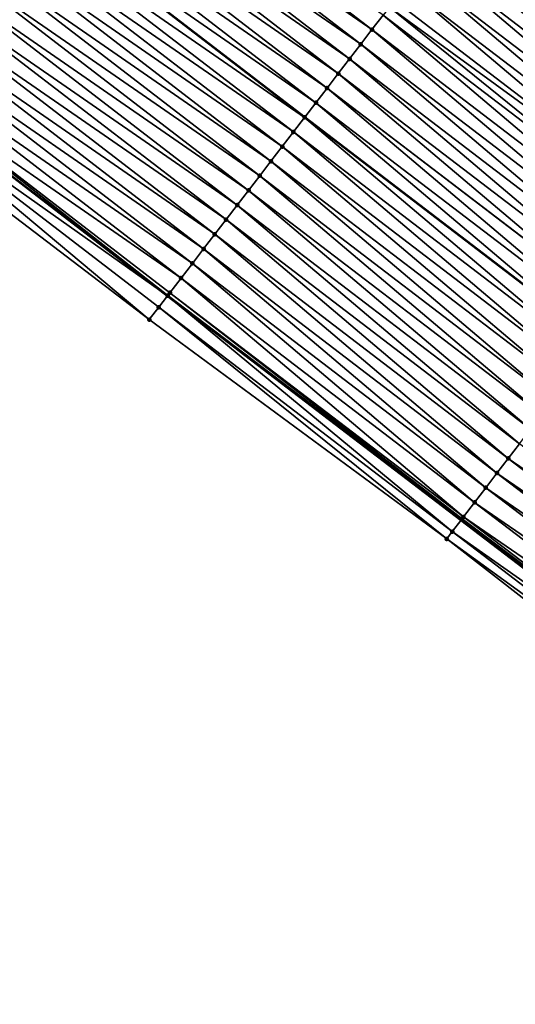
# Model space of a CAD drawing. Header units: feet. Extents: x 2017424 to 2024169, y 808042 to 818730.
# Tile 258 of 329: x 2021169 to 2021196, y 815278 to 815332. Entities that reach past the tile are written whole.
import ezdxf

# ---------------------------------------------------------------- set-up
doc = ezdxf.new("R2010")
doc.units = ezdxf.units.FT
doc.header["$MEASUREMENT"] = 0
for name, color, linetype, lineweight in [('EP_Travel Lane', 172, 'Continuous', 53), ('NB-Road Shots', 141, 'Continuous', 100), ('NB-Road X-Section', 40, 'Continuous', 13), ('STRIPING', 60, 'Continuous', 53)]:
    doc.layers.add(name, color=color, linetype=linetype, lineweight=lineweight)
doc.layers.add('I-77-MM15-17_NB-Surface-BORDER', color=7, linetype='Continuous')
doc.layers.add('I-77-MM15-17_NB-Surface-TIN', color=7, linetype='Continuous')

msp = doc.modelspace()

# ---------------------------------------------------------------- linework, layer by layer
at = {"layer": 'EP_Travel Lane'}
msp.add_polyline3d([(2021113.314881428, 815365.710366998, 243.3208924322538), (2021129.102100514, 815353.4332447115, 243.1310462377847), (2021144.976243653, 815341.1367915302, 242.9372138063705), (2021160.834873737, 815328.9510718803, 242.8256053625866), (2021176.693511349, 815316.7653464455, 242.7154597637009), (2021192.622537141, 815304.593448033, 242.5717682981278), (2021208.520114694, 815292.45955959, 242.3819915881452), (2021224.729888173, 815280.2635869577, 242.2220737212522), (2021240.87136712, 815268.4548937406, 242.1356002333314), (2021257.012931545, 815256.646137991, 242.0758218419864), (2021273.155147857, 815244.9016380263, 241.9428540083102), (2021289.333563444, 815233.1428974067, 241.881916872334), (2021305.909437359, 815221.2718640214, 241.878839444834), (2021322.332593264, 815209.8560243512, 241.8644223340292)], dxfattribs=at)
at = {"layer": 'I-77-MM15-17_NB-Surface-BORDER', "color": 3, "linetype": 'Continuous', "lineweight": -3}
msp.add_polyline3d([(2021256.819721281, 815256.3819366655, 242.0807672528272), (2021239.650295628, 815266.7848954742, 242.2070089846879), (2021223.889636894, 815279.1145081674, 242.2576955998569), (2021207.629065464, 815291.2915174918, 242.4242732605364), (2021191.845773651, 815303.5752746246, 242.6047383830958), (2021175.703164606, 815315.476052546, 242.7570273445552), (2021159.799817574, 815327.6036478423, 242.8620286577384), (2021144.019815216, 815339.8916280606, 242.9798285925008), (2021128.353481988, 815352.4703164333, 243.1496764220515), (2021112.753288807, 815364.9879899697, 243.3358958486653)], dxfattribs=at)
at = {"layer": 'I-77-MM15-17_NB-Surface-TIN', "color": 128, "linetype": 'Continuous', "lineweight": -3}
for points in [[(2021187.787014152, 815331.2114148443, 241.8892039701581), (2021171.928459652, 815343.397078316, 242.0152085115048), (2021171.319387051, 815342.603963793, 242.0581674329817)], [(2021187.787014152, 815331.2114148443, 241.8892039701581), (2021188.396068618, 815332.0045433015, 241.8427461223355), (2021171.928459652, 815343.397078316, 242.0152085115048)], [(2021187.177950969, 815330.4182930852, 241.9339798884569), (2021171.319387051, 815342.603963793, 242.0581674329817), (2021170.710349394, 815341.8108224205, 242.1078683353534)], [(2021187.177950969, 815330.4182930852, 241.9339798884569), (2021187.787014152, 815331.2114148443, 241.8892039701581), (2021171.319387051, 815342.603963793, 242.0581674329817)], [(2021186.568903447, 815329.6251592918, 241.9817776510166), (2021170.710349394, 815341.8108224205, 242.1078683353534), (2021170.101337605, 815341.0176611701, 242.1625605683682)], [(2021186.568903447, 815329.6251592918, 241.9817776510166), (2021187.177950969, 815330.4182930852, 241.9339798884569), (2021170.710349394, 815341.8108224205, 242.1078683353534)], [(2021210.942683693, 815328.6190325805, 240.9784017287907), (2021195.703580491, 815341.5229620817, 241.0649629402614), (2021195.094604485, 815340.7297733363, 241.1265591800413)], [(2021185.959884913, 815328.8320032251, 242.0351682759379), (2021170.101337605, 815341.0176611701, 242.1625605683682), (2021169.492313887, 815340.2245090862, 242.2149510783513)], [(2021185.959884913, 815328.8320032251, 242.0351682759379), (2021186.568903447, 815329.6251592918, 241.9817776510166), (2021170.101337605, 815341.0176611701, 242.1625605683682)], [(2021210.33632837, 815327.8238386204, 241.0312478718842), (2021195.094604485, 815340.7297733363, 241.1265591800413), (2021194.485615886, 815339.9365942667, 241.1857258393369)], [(2021210.33632837, 815327.8238386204, 241.0312478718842), (2021210.942683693, 815328.6190325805, 240.9784017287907), (2021195.094604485, 815340.7297733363, 241.1265591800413)], [(2021185.350861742, 815328.038850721, 242.0876642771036), (2021169.492313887, 815340.2245090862, 242.2149510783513), (2021168.883253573, 815339.4313851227, 242.2602805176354)], [(2021185.350861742, 815328.038850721, 242.0876642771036), (2021185.959884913, 815328.8320032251, 242.0351682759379), (2021169.492313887, 815340.2245090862, 242.2149510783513)], [(2021209.729882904, 815327.0287134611, 241.0710950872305), (2021194.485615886, 815339.9365942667, 241.1857258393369), (2021193.876604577, 815339.1434326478, 241.2405106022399)], [(2021209.729882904, 815327.0287134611, 241.0710950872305), (2021210.33632837, 815327.8238386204, 241.0312478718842), (2021194.485615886, 815339.9365942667, 241.1857258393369)], [(2021184.741801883, 815327.2457264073, 242.1330816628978), (2021168.883253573, 815339.4313851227, 242.2602805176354), (2021168.281197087, 815338.6474524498, 242.2984849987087)], [(2021184.741801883, 815327.2457264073, 242.1330816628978), (2021185.350861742, 815328.038850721, 242.0876642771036), (2021168.883253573, 815339.4313851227, 242.2602805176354)], [(2021209.123563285, 815326.2334922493, 241.1290900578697), (2021193.876604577, 815339.1434326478, 241.2405106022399), (2021193.267664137, 815338.3502165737, 241.308969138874)], [(2021209.123563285, 815326.2334922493, 241.1290900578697), (2021209.729882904, 815327.0287134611, 241.0710950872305), (2021193.876604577, 815339.1434326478, 241.2405106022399)], [(2021184.132773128, 815326.4525781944, 242.1845001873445), (2021168.274158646, 815338.6382877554, 242.2989316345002), (2021167.665113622, 815337.8451520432, 242.347211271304)], [(2021168.274158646, 815338.6382877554, 242.2989316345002), (2021184.139811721, 815326.461744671, 242.1839059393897), (2021168.281197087, 815338.6474524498, 242.2984849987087)], [(2021184.132773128, 815326.4525781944, 242.1845001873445), (2021184.139811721, 815326.461744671, 242.1839059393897), (2021168.274158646, 815338.6382877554, 242.2989316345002)], [(2021184.741801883, 815327.2457264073, 242.1330816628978), (2021168.281197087, 815338.6474524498, 242.2984849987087), (2021184.139811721, 815326.461744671, 242.1839059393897)], [(2021208.51734393, 815325.438194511, 241.2015435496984), (2021193.267664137, 815338.3502165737, 241.308969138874), (2021192.658789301, 815337.5569500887, 241.3900858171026)], [(2021208.51734393, 815325.438194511, 241.2015435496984), (2021209.123563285, 815326.2334922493, 241.1290900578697), (2021193.267664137, 815338.3502165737, 241.308969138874)], [(2021183.523691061, 815325.6594709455, 242.2256326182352), (2021167.665113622, 815337.8451520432, 242.347211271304), (2021167.056062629, 815337.0520209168, 242.3943392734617)], [(2021183.523691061, 815325.6594709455, 242.2256326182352), (2021184.132773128, 815326.4525781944, 242.1845001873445), (2021167.665113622, 815337.8451520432, 242.347211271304)], [(2021207.911228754, 815324.642817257, 241.2890203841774), (2021192.658789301, 815337.5569500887, 241.3900858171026), (2021192.050017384, 815336.7636045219, 241.4910600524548)], [(2021207.911228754, 815324.642817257, 241.2890203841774), (2021208.51734393, 815325.438194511, 241.2015435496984), (2021192.658789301, 815337.5569500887, 241.3900858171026)], [(2021182.91465182, 815324.8663307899, 242.2750279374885), (2021167.056062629, 815337.0520209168, 242.3943392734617), (2021166.447014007, 815336.258887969, 242.4419247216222)], [(2021182.91465182, 815324.8663307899, 242.2750279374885), (2021183.523691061, 815325.6594709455, 242.2256326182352), (2021167.056062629, 815337.0520209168, 242.3943392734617)], [(2021192.050017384, 815336.7636045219, 241.4910600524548), (2021191.829011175, 815336.475713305, 241.5163540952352), (2021207.729580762, 815324.4045013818, 241.3115861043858)], [(2021207.911228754, 815324.642817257, 241.2890203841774), (2021192.050017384, 815336.7636045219, 241.4910600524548), (2021207.729580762, 815324.4045013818, 241.3115861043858)], [(2021182.305615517, 815324.0731883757, 242.3249903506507), (2021166.447014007, 815336.258887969, 242.4419247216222), (2021165.8379526, 815335.465764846, 242.48704313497)], [(2021182.305615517, 815324.0731883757, 242.3249903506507), (2021182.91465182, 815324.8663307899, 242.2750279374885), (2021166.447014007, 815336.258887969, 242.4419247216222)], [(2021207.305029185, 815323.8475044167, 241.3643271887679), (2021191.829011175, 815336.475713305, 241.5163540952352), (2021191.441083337, 815335.9703835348, 241.5607522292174)], [(2021207.305029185, 815323.8475044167, 241.3643271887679), (2021207.729580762, 815324.4045013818, 241.3115861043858), (2021191.829011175, 815336.475713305, 241.5163540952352)], [(2021206.69871332, 815323.0522803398, 241.4228634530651), (2021191.441083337, 815335.9703835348, 241.5607522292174), (2021190.832060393, 815335.1772308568, 241.6132919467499)], [(2021206.69871332, 815323.0522803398, 241.4228634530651), (2021207.305029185, 815323.8475044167, 241.3643271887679), (2021191.441083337, 815335.9703835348, 241.5607522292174)], [(2021181.696558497, 815323.2800618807, 242.3709554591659), (2021165.8379526, 815335.465764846, 242.48704313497), (2021165.228882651, 815334.6726482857, 242.5305136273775)], [(2021181.696558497, 815323.2800618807, 242.3709554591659), (2021182.305615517, 815324.0731883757, 242.3249903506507), (2021165.8379526, 815335.465764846, 242.48704313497)], [(2021206.092434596, 815322.257027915, 241.4867556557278), (2021190.832060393, 815335.1772308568, 241.6132919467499), (2021190.223072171, 815334.3840514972, 241.6725313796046)], [(2021206.092434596, 815322.257027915, 241.4867556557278), (2021206.69871332, 815323.0522803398, 241.4228634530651), (2021190.832060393, 815335.1772308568, 241.6132919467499)], [(2021181.087493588, 815322.4869414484, 242.4153982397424), (2021165.228882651, 815334.6726482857, 242.5305136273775), (2021164.619805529, 815333.8795372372, 242.5726001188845)], [(2021181.087493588, 815322.4869414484, 242.4153982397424), (2021181.696558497, 815323.2800618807, 242.3709554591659), (2021165.228882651, 815334.6726482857, 242.5305136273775)], [(2021205.486094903, 815321.4618220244, 241.5418558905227), (2021190.223072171, 815334.3840514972, 241.6725313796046), (2021189.614081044, 815333.5908743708, 241.7312100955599)], [(2021205.486094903, 815321.4618220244, 241.5418558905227), (2021206.092434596, 815322.257027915, 241.4867556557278), (2021190.223072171, 815334.3840514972, 241.6725313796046)], [(2021180.478413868, 815321.6938323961, 242.4569834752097), (2021164.619805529, 815333.8795372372, 242.5726001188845), (2021164.010711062, 815333.0864395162, 242.6113401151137)], [(2021180.478413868, 815321.6938323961, 242.4569834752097), (2021181.087493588, 815322.4869414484, 242.4153982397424), (2021164.619805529, 815333.8795372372, 242.5726001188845)], [(2021204.87984462, 815320.6665478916, 241.609849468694), (2021189.614081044, 815333.5908743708, 241.7312100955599), (2021189.005091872, 815332.7976957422, 241.7902660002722)], [(2021204.87984462, 815320.6665478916, 241.609849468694), (2021205.486094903, 815321.4618220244, 241.5418558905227), (2021189.614081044, 815333.5908743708, 241.7312100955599)], [(2021179.869329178, 815320.9007271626, 242.4976098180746), (2021164.010711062, 815333.0864395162, 242.6113401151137), (2021163.401617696, 815332.2933409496, 242.6502923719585)], [(2021179.869329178, 815320.9007271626, 242.4976098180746), (2021180.478413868, 815321.6938323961, 242.4569834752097), (2021164.010711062, 815333.0864395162, 242.6113401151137)], [(2021204.273548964, 815319.87130839, 241.6712999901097), (2021188.729253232, 815332.4384458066, 241.8154854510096), (2021188.396068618, 815332.0045433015, 241.8427461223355)], [(2021204.87984462, 815320.6665478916, 241.609849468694), (2021189.005091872, 815332.7976957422, 241.7902660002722), (2021188.729253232, 815332.4384458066, 241.8154854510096)], [(2021204.273548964, 815319.87130839, 241.6712999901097), (2021204.87984462, 815320.6665478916, 241.609849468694), (2021188.729253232, 815332.4384458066, 241.8154854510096)], [(2021179.260237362, 815320.1076274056, 242.5368610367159), (2021163.401617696, 815332.2933409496, 242.6502923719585), (2021162.792521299, 815331.5002447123, 242.6886597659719)], [(2021179.260237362, 815320.1076274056, 242.5368610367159), (2021179.869329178, 815320.9007271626, 242.4976098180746), (2021163.401617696, 815332.2933409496, 242.6502923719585)], [(2021203.667223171, 815319.0760918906, 241.7284046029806), (2021188.396068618, 815332.0045433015, 241.8427461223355), (2021187.787014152, 815331.2114148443, 241.8892039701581)], [(2021203.667223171, 815319.0760918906, 241.7284046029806), (2021204.273548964, 815319.87130839, 241.6712999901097), (2021188.396068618, 815332.0045433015, 241.8427461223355)], [(2021178.651131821, 815319.3145381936, 242.5734643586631), (2021162.792521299, 815331.5002447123, 242.6886597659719), (2021162.183433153, 815330.7071421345, 242.7286192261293)], [(2021178.651131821, 815319.3145381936, 242.5734643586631), (2021179.260237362, 815320.1076274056, 242.5368610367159), (2021162.792521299, 815331.5002447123, 242.6886597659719)], [(2021203.060836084, 815318.2809221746, 241.7766702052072), (2021187.787014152, 815331.2114148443, 241.8892039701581), (2021187.177950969, 815330.4182930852, 241.9339798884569)], [(2021203.060836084, 815318.2809221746, 241.7766702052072), (2021203.667223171, 815319.0760918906, 241.7284046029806), (2021187.787014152, 815331.2114148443, 241.8892039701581)], [(2021178.04204345, 815318.5214357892, 242.6133803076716), (2021162.183433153, 815330.7071421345, 242.7286192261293), (2021161.574354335, 815329.9140323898, 242.7703783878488)], [(2021178.04204345, 815318.5214357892, 242.6133803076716), (2021178.651131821, 815319.3145381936, 242.5734643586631), (2021162.183433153, 815330.7071421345, 242.7286192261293)], [(2021202.454506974, 815317.4857082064, 241.8332965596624), (2021187.177950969, 815330.4182930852, 241.9339798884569), (2021186.568903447, 815329.6251592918, 241.9817776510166)], [(2021202.454506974, 815317.4857082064, 241.8332965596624), (2021203.060836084, 815318.2809221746, 241.7766702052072), (2021187.177950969, 815330.4182930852, 241.9339798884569)], [(2021177.432979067, 815317.7283149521, 242.6579247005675), (2021161.574354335, 815329.9140323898, 242.7703783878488), (2021160.965332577, 815329.1208787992, 242.8231471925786)], [(2021177.432979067, 815317.7283149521, 242.6579247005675), (2021178.04204345, 815318.5214357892, 242.6133803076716), (2021161.574354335, 815329.9140323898, 242.7703783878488)], [(2021201.848184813, 815316.6904889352, 241.8909248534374), (2021186.568903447, 815329.6251592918, 241.9817776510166), (2021185.959884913, 815328.8320032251, 242.0351682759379)], [(2021201.848184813, 815316.6904889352, 241.8909248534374), (2021202.454506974, 815317.4857082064, 241.8332965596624), (2021186.568903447, 815329.6251592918, 241.9817776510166)], [(2021160.356096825, 815328.3278896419, 242.8346267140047), (2021176.693511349, 815316.7653464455, 242.7154597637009), (2021160.834873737, 815328.9510718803, 242.8256053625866)], [(2021176.707471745, 815316.7835191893, 242.7150371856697), (2021160.965332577, 815329.1208787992, 242.8231471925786), (2021160.834873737, 815328.9510718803, 242.8256053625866)], [(2021176.707471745, 815316.7835191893, 242.7150371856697), (2021160.834873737, 815328.9510718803, 242.8256053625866), (2021176.693511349, 815316.7653464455, 242.7154597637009)], [(2021176.707471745, 815316.7835191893, 242.7150371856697), (2021176.823960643, 815316.9351588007, 242.7113366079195), (2021160.965332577, 815329.1208787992, 242.8231471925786)], [(2021176.823960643, 815316.9351588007, 242.7113366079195), (2021177.432979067, 815317.7283149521, 242.6579247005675), (2021160.965332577, 815329.1208787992, 242.8231471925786)], [(2021201.249108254, 815315.9047645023, 241.9484279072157), (2021185.959884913, 815328.8320032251, 242.0351682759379), (2021185.350861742, 815328.038850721, 242.0876642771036)], [(2021201.249108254, 815315.9047645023, 241.9484279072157), (2021201.848184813, 815316.6904889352, 241.8909248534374), (2021185.959884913, 815328.8320032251, 242.0351682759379)], [(2021175.703164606, 815315.476052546, 242.7570273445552), (2021160.356096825, 815328.3278896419, 242.8346267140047), (2021159.799817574, 815327.6036478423, 242.8620286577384)], [(2021176.214761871, 815316.1421412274, 242.7299514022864), (2021176.693511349, 815316.7653464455, 242.7154597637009), (2021160.356096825, 815328.3278896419, 242.8346267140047)], [(2021176.214761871, 815316.1421412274, 242.7299514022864), (2021160.356096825, 815328.3278896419, 242.8346267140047), (2021175.703164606, 815315.476052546, 242.7570273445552)], [(2021200.63547849, 815315.1000977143, 241.9972407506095), (2021185.350861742, 815328.038850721, 242.0876642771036), (2021184.741801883, 815327.2457264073, 242.1330816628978)], [(2021200.63547849, 815315.1000977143, 241.9972407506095), (2021201.241865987, 815315.8952671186, 241.949034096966), (2021185.350861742, 815328.038850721, 242.0876642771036)], [(2021201.241865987, 815315.8952671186, 241.949034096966), (2021201.249108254, 815315.9047645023, 241.9484279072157), (2021185.350861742, 815328.038850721, 242.0876642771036)], [(2021184.741801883, 815327.2457264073, 242.1330816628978), (2021184.139811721, 815326.461744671, 242.1839059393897), (2021200.036085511, 815314.3141280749, 242.0429648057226)], [(2021200.63547849, 815315.1000977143, 241.9972407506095), (2021184.741801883, 815327.2457264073, 242.1330816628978), (2021200.036085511, 815314.3141280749, 242.0429648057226)], [(2021199.422623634, 815313.5098198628, 242.0821371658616), (2021184.132773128, 815326.4525781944, 242.1845001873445), (2021183.523691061, 815325.6594709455, 242.2256326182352)], [(2021200.029077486, 815314.3049386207, 242.0434994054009), (2021184.139811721, 815326.461744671, 242.1839059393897), (2021184.132773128, 815326.4525781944, 242.1845001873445)], [(2021199.422623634, 815313.5098198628, 242.0821371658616), (2021200.029077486, 815314.3049386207, 242.0434994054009), (2021184.132773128, 815326.4525781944, 242.1845001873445)], [(2021200.029077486, 815314.3049386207, 242.0434994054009), (2021200.036085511, 815314.3141280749, 242.0429648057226), (2021184.139811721, 815326.461744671, 242.1839059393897)], [(2021198.816232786, 815312.7146530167, 242.1298605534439), (2021183.523691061, 815325.6594709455, 242.2256326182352), (2021182.91465182, 815324.8663307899, 242.2750279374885)], [(2021198.816232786, 815312.7146530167, 242.1298605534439), (2021199.422623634, 815313.5098198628, 242.0821371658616), (2021183.523691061, 815325.6594709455, 242.2256326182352)], [(2021198.209860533, 815311.919471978, 242.1802653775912), (2021182.91465182, 815324.8663307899, 242.2750279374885), (2021182.305615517, 815324.0731883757, 242.3249903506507)], [(2021198.209860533, 815311.919471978, 242.1802653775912), (2021198.816232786, 815312.7146530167, 242.1298605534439), (2021182.91465182, 815324.8663307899, 242.2750279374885)], [(2021197.603468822, 815311.1243057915, 242.2278640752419), (2021182.305615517, 815324.0731883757, 242.3249903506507), (2021181.696558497, 815323.2800618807, 242.3709554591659)], [(2021197.603468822, 815311.1243057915, 242.2278640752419), (2021198.209860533, 815311.919471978, 242.1802653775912), (2021182.305615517, 815324.0731883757, 242.3249903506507)], [(2021196.997047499, 815310.3291622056, 242.2711927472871), (2021181.696558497, 815323.2800618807, 242.3709554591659), (2021181.087493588, 815322.4869414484, 242.4153982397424)], [(2021196.997047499, 815310.3291622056, 242.2711927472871), (2021197.603468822, 815311.1243057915, 242.2278640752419), (2021181.696558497, 815323.2800618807, 242.3709554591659)], [(2021196.390613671, 815309.5340281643, 242.3127181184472), (2021181.087493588, 815322.4869414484, 242.4153982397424), (2021180.478413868, 815321.6938323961, 242.4569834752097)], [(2021196.390613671, 815309.5340281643, 242.3127181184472), (2021196.997047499, 815310.3291622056, 242.2711927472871), (2021181.087493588, 815322.4869414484, 242.4153982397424)], [(2021195.784156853, 815308.7389116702, 242.3509282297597), (2021180.478413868, 815321.6938323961, 242.4569834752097), (2021179.869329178, 815320.9007271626, 242.4976098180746)], [(2021195.784156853, 815308.7389116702, 242.3509282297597), (2021196.390613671, 815309.5340281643, 242.3127181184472), (2021180.478413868, 815321.6938323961, 242.4569834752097)], [(2021195.177709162, 815307.9437882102, 242.3904543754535), (2021179.869329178, 815320.9007271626, 242.4976098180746), (2021179.260237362, 815320.1076274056, 242.5368610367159)], [(2021195.177709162, 815307.9437882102, 242.3904543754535), (2021195.784156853, 815308.7389116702, 242.3509282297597), (2021179.869329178, 815320.9007271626, 242.4976098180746)], [(2021194.571251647, 815307.148672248, 242.4285639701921), (2021179.260237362, 815320.1076274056, 242.5368610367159), (2021178.651131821, 815319.3145381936, 242.5734643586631)], [(2021194.571251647, 815307.148672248, 242.4285639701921), (2021195.177709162, 815307.9437882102, 242.3904543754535), (2021179.260237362, 815320.1076274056, 242.5368610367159)], [(2021193.964813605, 815306.3535414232, 242.4694816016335), (2021178.651131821, 815319.3145381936, 242.5734643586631), (2021178.04204345, 815318.5214357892, 242.6133803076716)], [(2021193.964813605, 815306.3535414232, 242.4694816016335), (2021194.571251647, 815307.148672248, 242.4285639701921), (2021178.651131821, 815319.3145381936, 242.5734643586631)], [(2021193.35839687, 815305.5583943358, 242.5134718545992), (2021178.04204345, 815318.5214357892, 242.6133803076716), (2021177.432979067, 815317.7283149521, 242.6579247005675)], [(2021193.35839687, 815305.5583943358, 242.5134718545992), (2021193.964813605, 815306.3535414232, 242.4694816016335), (2021178.04204345, 815318.5214357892, 242.6133803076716)], [(2021192.752045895, 815304.7631970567, 242.5669450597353), (2021177.432979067, 815317.7283149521, 242.6579247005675), (2021176.823960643, 815316.9351588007, 242.7113366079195)], [(2021192.752045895, 815304.7631970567, 242.5669450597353), (2021193.35839687, 815305.5583943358, 242.5134718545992), (2021177.432979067, 815317.7283149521, 242.6579247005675)], [(2021192.673909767, 815304.6607817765, 242.5699323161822), (2021176.823960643, 815316.9351588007, 242.7113366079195), (2021176.707471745, 815316.7835191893, 242.7150371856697)], [(2021192.673909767, 815304.6607817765, 242.5699323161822), (2021192.752045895, 815304.7631970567, 242.5669450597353), (2021176.823960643, 815316.9351588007, 242.7113366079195)], [(2021192.145475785, 815303.9681670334, 242.5888177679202), (2021176.693511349, 815316.7653464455, 242.7154597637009), (2021176.214761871, 815316.1421412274, 242.7299514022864)], [(2021176.707471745, 815316.7835191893, 242.7150371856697), (2021176.693511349, 815316.7653464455, 242.7154597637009), (2021192.622537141, 815304.593448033, 242.5717682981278)], [(2021192.145475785, 815303.9681670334, 242.5888177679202), (2021192.622537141, 815304.593448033, 242.5717682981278), (2021176.693511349, 815316.7653464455, 242.7154597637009)], [(2021192.673909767, 815304.6607817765, 242.5699323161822), (2021176.707471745, 815316.7835191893, 242.7150371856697), (2021192.622537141, 815304.593448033, 242.5717682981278)], [(2021191.845773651, 815303.5752746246, 242.6047383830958), (2021176.214761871, 815316.1421412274, 242.7299514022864), (2021175.703164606, 815315.476052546, 242.7570273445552)], [(2021192.145475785, 815303.9681670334, 242.5888177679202), (2021176.214761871, 815316.1421412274, 242.7299514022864), (2021191.845773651, 815303.5752746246, 242.6047383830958)], [(2021211.681738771, 815296.605012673, 242.1622848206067), (2021195.784156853, 815308.7389116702, 242.3509282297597), (2021195.177709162, 815307.9437882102, 242.3904543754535)], [(2021211.075291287, 815295.8098890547, 242.2018405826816), (2021195.177709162, 815307.9437882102, 242.3904543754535), (2021194.571251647, 815307.148672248, 242.4285639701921)], [(2021211.075291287, 815295.8098890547, 242.2018405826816), (2021211.681738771, 815296.605012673, 242.1622848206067), (2021195.177709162, 815307.9437882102, 242.3904543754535)], [(2021210.468840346, 815295.0147680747, 242.2408978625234), (2021194.571251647, 815307.148672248, 242.4285639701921), (2021193.964813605, 815306.3535414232, 242.4694816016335)], [(2021210.468840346, 815295.0147680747, 242.2408978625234), (2021211.075291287, 815295.8098890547, 242.2018405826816), (2021194.571251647, 815307.148672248, 242.4285639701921)], [(2021209.862414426, 815294.2196279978, 242.2835632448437), (2021193.964813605, 815306.3535414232, 242.4694816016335), (2021193.35839687, 815305.5583943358, 242.5134718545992)], [(2021209.862414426, 815294.2196279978, 242.2835632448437), (2021210.468840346, 815295.0147680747, 242.2408978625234), (2021193.964813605, 815306.3535414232, 242.4694816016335)], [(2021209.255978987, 815293.4244951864, 242.3248559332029), (2021193.35839687, 815305.5583943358, 242.5134718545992), (2021192.752045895, 815304.7631970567, 242.5669450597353)], [(2021209.255978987, 815293.4244951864, 242.3248559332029), (2021209.862414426, 815294.2196279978, 242.2835632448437), (2021193.35839687, 815305.5583943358, 242.5134718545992)], [(2021192.145475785, 815303.9681670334, 242.5888177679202), (2021208.520114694, 815292.45955959, 242.3819915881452), (2021192.622537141, 815304.593448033, 242.5717682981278)], [(2021192.673909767, 815304.6607817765, 242.5699323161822), (2021192.622537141, 815304.593448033, 242.5717682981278), (2021208.520114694, 815292.45955959, 242.3819915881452)], [(2021208.649614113, 815292.6293085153, 242.3763245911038), (2021192.752045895, 815304.7631970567, 242.5669450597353), (2021192.673909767, 815304.6607817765, 242.5699323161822)], [(2021208.649614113, 815292.6293085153, 242.3763245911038), (2021192.673909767, 815304.6607817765, 242.5699323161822), (2021208.520114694, 815292.45955959, 242.3819915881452)], [(2021208.649614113, 815292.6293085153, 242.3763245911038), (2021209.255978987, 815293.4244951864, 242.3248559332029), (2021192.752045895, 815304.7631970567, 242.5669450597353)], [(2021208.043076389, 815291.8342537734, 242.4028671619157), (2021192.145475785, 815303.9681670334, 242.5888177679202), (2021191.845773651, 815303.5752746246, 242.6047383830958)], [(2021208.043076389, 815291.8342537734, 242.4028671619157), (2021191.845773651, 815303.5752746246, 242.6047383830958), (2021207.629065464, 815291.2915174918, 242.4242732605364)], [(2021208.043076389, 815291.8342537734, 242.4028671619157), (2021208.520114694, 815292.45955959, 242.3819915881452), (2021192.145475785, 815303.9681670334, 242.5888177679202)]]:
    msp.add_3dface(points, dxfattribs=at)
at = {"layer": 'NB-Road Shots', "lineweight": 100}
for p in [(2021187.787014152, 815331.2114148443, 241.8892039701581), (2021187.177950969, 815330.4182930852, 241.9339798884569), (2021186.568903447, 815329.6251592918, 241.9817776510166), (2021185.959884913, 815328.8320032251, 242.0351682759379), (2021185.350861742, 815328.038850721, 242.0876642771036), (2021184.741801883, 815327.2457264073, 242.1330816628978), (2021184.132773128, 815326.4525781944, 242.1845001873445), (2021183.523691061, 815325.6594709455, 242.2256326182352), (2021182.91465182, 815324.8663307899, 242.2750279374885), (2021182.305615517, 815324.0731883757, 242.3249903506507), (2021181.696558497, 815323.2800618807, 242.3709554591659), (2021181.087493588, 815322.4869414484, 242.4153982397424), (2021180.478413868, 815321.6938323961, 242.4569834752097), (2021179.869329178, 815320.9007271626, 242.4976098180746), (2021179.260237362, 815320.1076274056, 242.5368610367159), (2021178.651131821, 815319.3145381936, 242.5734643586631), (2021178.04204345, 815318.5214357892, 242.6133803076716), (2021177.432979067, 815317.7283149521, 242.6579247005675), (2021176.823960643, 815316.9351588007, 242.7113366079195), (2021176.707471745, 815316.7835191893, 242.7150371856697), (2021176.214761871, 815316.1421412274, 242.7299514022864), (2021175.703164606, 815315.476052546, 242.7570273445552), (2021195.177709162, 815307.9437882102, 242.3904543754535), (2021194.571251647, 815307.148672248, 242.4285639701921), (2021193.964813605, 815306.3535414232, 242.4694816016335), (2021193.35839687, 815305.5583943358, 242.5134718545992), (2021192.673909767, 815304.6607817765, 242.5699323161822), (2021192.752045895, 815304.7631970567, 242.5669450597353), (2021191.845773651, 815303.5752746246, 242.6047383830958), (2021192.145475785, 815303.9681670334, 242.5888177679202)]:
    msp.add_point(p, dxfattribs=at)
at = {"layer": 'NB-Road X-Section', "extrusion": (-0.7929265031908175, 0.6092822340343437, 0.006536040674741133), "elevation": -1105864.961282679, "flags": 128}
msp.add_lwpolyline([(-1878025.65127994, 7469.337138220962), (-1878024.65127994, 7469.389737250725), (-1878023.651279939, 7469.44462730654), (-1878022.65127994, 7469.500027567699), (-1878021.651279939, 7469.554951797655), (-1878020.651279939, 7469.621230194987), (-1878019.651279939, 7469.692554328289), (-1878018.65127994, 7469.787821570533), (-1878017.885011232, 7469.831612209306), (-1878017.651279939, 7469.834747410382), (-1878016.651279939, 7469.88112368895), (-1878015.65127994, 7469.933999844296), (-1878014.65127994, 7469.992405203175), (-1878013.651279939, 7470.050284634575), (-1878012.861773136, 7470.095268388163), (-1878012.65127994, 7470.105104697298), (-1878011.651279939, 7470.153139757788), (-1878010.65127994, 7470.196099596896), (-1878009.651279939, 7470.245801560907), (-1878008.651279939, 7470.300494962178), (-1878007.651279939, 7470.352886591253), (-1878006.65127994, 7470.398216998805), (-1878005.651279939, 7470.436868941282), (-1878004.651279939, 7470.485149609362), (-1878003.651279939, 7470.532278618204), (-1878002.65127994, 7470.57986508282), (-1878001.65127994, 7470.624984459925), (-1878000.651279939, 7470.668455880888), (-1877999.651279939, 7470.710543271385), (-1877998.65127994, 7470.749284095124), (-1877997.651279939, 7470.788237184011), (-1877996.65127994, 7470.826605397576), (-1877995.651279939, 7470.866565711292), (-1877994.65127994, 7470.908325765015), (-1877993.651279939, 7470.961095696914), (-1877992.65127994, 7470.972575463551), (-1877991.738058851, 7470.999977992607)], dxfattribs=at)
at = {"layer": 'NB-Road X-Section', "extrusion": (-0.7929265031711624, 0.6092822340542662, 0.006536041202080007), "elevation": -1105884.961226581, "flags": 128}
msp.add_lwpolyline([(-1878025.651310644, 7469.275655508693), (-1878024.651310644, 7469.334180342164), (-1878023.651310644, 7469.395777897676), (-1878022.651310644, 7469.454945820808), (-1878021.651310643, 7469.509731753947), (-1878020.651310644, 7469.578191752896), (-1878019.651310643, 7469.659310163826), (-1878018.651310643, 7469.760286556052), (-1878017.651310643, 7469.829980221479), (-1878016.651310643, 7469.882521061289), (-1878015.651310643, 7469.941761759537), (-1878014.651310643, 7470.000441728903), (-1878013.651310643, 7470.059498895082), (-1878013.198378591, 7470.084718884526), (-1878012.651310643, 7470.111980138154), (-1878011.651310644, 7470.158438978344), (-1878010.651310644, 7470.203215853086), (-1878009.651310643, 7470.251014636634), (-1878008.651310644, 7470.30440640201), (-1878007.651310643, 7470.356903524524), (-1878006.651310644, 7470.40232188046), (-1878005.651310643, 7470.453741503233), (-1878004.651310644, 7470.49487481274), (-1878003.651310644, 7470.544271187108), (-1878002.651310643, 7470.594234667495), (-1878001.651310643, 7470.640200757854), (-1878000.651310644, 7470.684644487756), (-1877999.651310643, 7470.726230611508), (-1877998.651310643, 7470.76685782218), (-1877997.651310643, 7470.806109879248), (-1877996.651310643, 7470.842713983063), (-1877995.651310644, 7470.8826307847), (-1877994.651310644, 7470.927176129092), (-1877993.651310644, 7470.980589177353), (-1877993.460092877, 7470.98428983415), (-1877992.651310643, 7470.999204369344), (-1877991.81142621, 7471.026280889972)], dxfattribs=at)
at = {"layer": 'NB-Road X-Section', "extrusion": (-0.7948840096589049, 0.6066987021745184, 0.008723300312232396), "elevation": -1111967.341347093, "flags": 128}
msp.add_lwpolyline([(-1874431.057237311, 9941.28298440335), (-1874430.057237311, 9941.33206097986), (-1874429.057237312, 9941.381714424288), (-1874428.057237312, 9941.434562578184), (-1874427.057237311, 9941.474411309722), (-1874426.057237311, 9941.532408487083), (-1874425.057237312, 9941.604864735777), (-1874424.057237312, 9941.692344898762), (-1874423.057237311, 9941.767654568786), (-1874422.057237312, 9941.8261930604), (-1874421.057237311, 9941.890087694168), (-1874420.057237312, 9941.945190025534), (-1874419.057237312, 9942.013186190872), (-1874418.057237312, 9942.074639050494), (-1874417.057237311, 9942.131745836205), (-1874416.057237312, 9942.180013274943), (-1874415.057237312, 9942.236641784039), (-1874414.057237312, 9942.29427227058), (-1874413.069180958, 9942.351777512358), (-1874413.057237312, 9942.352383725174), (-1874412.057237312, 9942.400592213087), (-1874411.057237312, 9942.446852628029), (-1874410.057237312, 9942.48549185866), (-1874409.057237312, 9942.533217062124), (-1874408.057237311, 9942.583623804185), (-1874407.057237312, 9942.631224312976), (-1874406.057237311, 9942.674554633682), (-1874405.057237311, 9942.716081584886), (-1874404.057237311, 9942.754293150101), (-1874403.057237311, 9942.79382079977), (-1874402.057237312, 9942.831931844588), (-1874401.057237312, 9942.872851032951), (-1874400.057237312, 9942.91684295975), (-1874399.057237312, 9942.97031819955), (-1874398.928419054, 9942.973305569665), (-1874398.057237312, 9942.992191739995), (-1874397.563085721, 9943.008112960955)], dxfattribs=at)
at = {"layer": 'STRIPING'}
msp.add_polyline3d([(2021120.816699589, 815375.3648815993, 242.7888053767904), (2021136.603987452, 815363.0877058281, 242.6085266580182), (2021152.422745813, 815350.8330347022, 242.4445852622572), (2021168.281197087, 815338.6474524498, 242.2984849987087), (2021184.139811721, 815326.461744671, 242.1839059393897), (2021200.036085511, 815314.3141280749, 242.0429648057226), (2021215.933824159, 815302.1801166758, 241.8764228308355), (2021231.941589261, 815290.1274331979, 241.6865433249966), (2021248.084473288, 815278.3206670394, 241.5991748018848), (2021264.227507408, 815266.5137911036, 241.5587094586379), (2021280.341608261, 815254.6769404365, 241.4888007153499), (2021296.454835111, 815242.8294556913, 241.4566914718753), (2021312.724617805, 815231.10746068, 241.4371376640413), (2021329.168543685, 815219.7216677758, 241.4257569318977)], dxfattribs=at)

doc.saveas('drawing.dxf')
